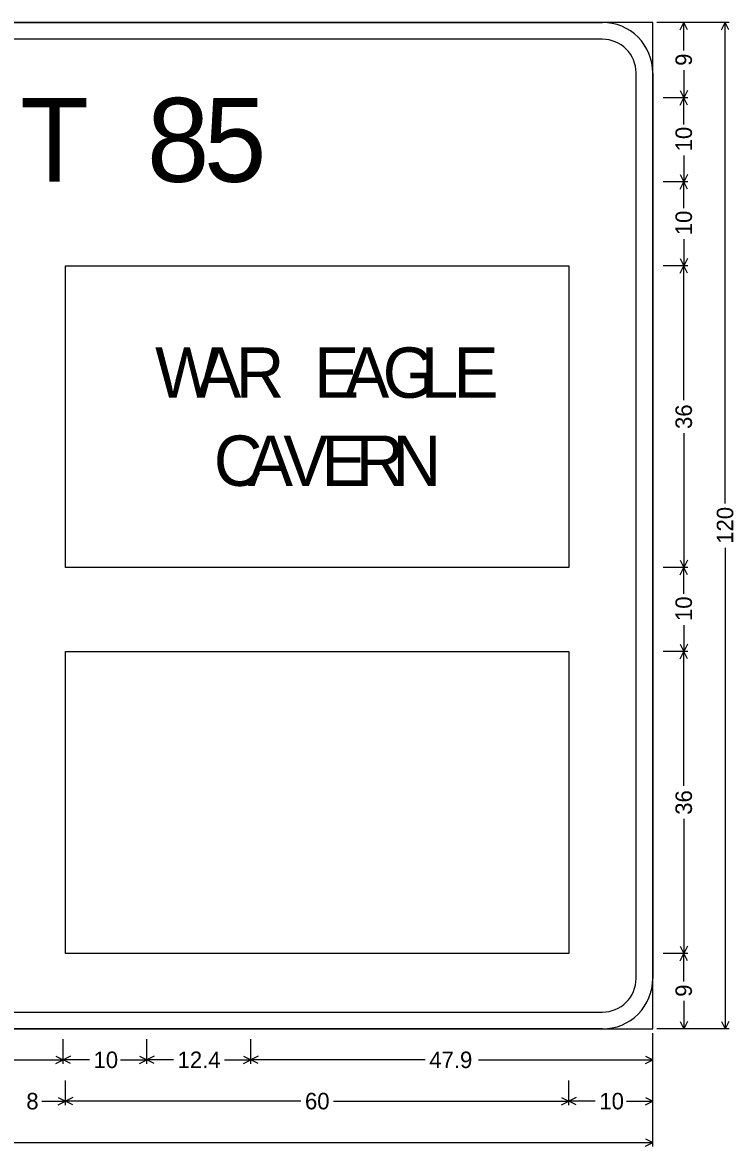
# Model space of a CAD drawing. Extents: x 667331 to 731245, y 738830 to 753817.
# Drawn here: x 730413.7 to 730566.3, y 747200 to 747441.3 of the extents above; entities that cross this region are included whole.
import ezdxf

# ---------------------------------------------------------------- set-up
doc = ezdxf.new("R2010")
doc.units = 0
doc.layers.add('R_SIGN', color=7, linetype='Continuous')

msp = doc.modelspace()

# ---------------------------------------------------------------- linework, layer by layer
at = {"layer": 'R_SIGN'}
for p, q in [((730565.35, 747441.27), (730549.84, 747441.27)), ((730556.49, 747441.27), (730551.17, 747441.27)), ((730554.81, 747439.69), (730555.6, 747441.27)), ((730555.6, 747435.27), (730555.6, 747441.27)), ((730556.4, 747439.69), (730555.6, 747441.27)), ((730563.67, 747439.69), (730564.46, 747441.27)), ((730564.46, 747338.03), (730564.46, 747441.27)), ((730565.25, 747439.69), (730564.46, 747441.27)), ((730555.6, 747431.07), (730555.6, 747425.07)), ((730554.81, 747426.65), (730555.6, 747425.07)), ((730556.4, 747426.65), (730555.6, 747425.07)), ((730556.49, 747425.07), (730551.17, 747425.07)), ((730554.81, 747423.49), (730555.6, 747425.07)), ((730555.6, 747419.41), (730555.6, 747425.07)), ((730556.4, 747423.49), (730555.6, 747425.07)), ((730555.6, 747412.73), (730555.6, 747407.07)), ((730556.49, 747407.07), (730551.17, 747407.07)), ((730554.81, 747408.65), (730555.6, 747407.07)), ((730554.81, 747405.49), (730555.6, 747407.07)), ((730556.4, 747408.65), (730555.6, 747407.07)), ((730555.6, 747401.41), (730555.6, 747407.07)), ((730556.4, 747405.49), (730555.6, 747407.07)), ((730555.6, 747394.73), (730555.6, 747389.07)), ((730554.81, 747390.65), (730555.6, 747389.07)), ((730556.4, 747390.65), (730555.6, 747389.07)), ((730422.96, 747324.27), (730422.96, 747389.07)), ((730422.96, 747389.07), (730530.96, 747389.07)), ((730530.96, 747389.07), (730530.96, 747324.27)), ((730556.49, 747389.07), (730551.17, 747389.07)), ((730554.81, 747387.49), (730555.6, 747389.07)), ((730555.6, 747360.2), (730555.6, 747389.07)), ((730556.4, 747387.49), (730555.6, 747389.07)), ((730555.6, 747353.14), (730555.6, 747324.27)), ((730564.46, 747328.51), (730564.46, 747225.27)), ((730554.81, 747325.85), (730555.6, 747324.27)), ((730556.4, 747325.85), (730555.6, 747324.27)), ((730530.96, 747324.27), (730422.96, 747324.27)), ((730556.49, 747324.27), (730551.17, 747324.27)), ((730554.81, 747322.69), (730555.6, 747324.27)), ((730555.6, 747318.61), (730555.6, 747324.27)), ((730556.4, 747322.69), (730555.6, 747324.27)), ((730555.6, 747311.93), (730555.6, 747306.27)), ((730554.81, 747307.85), (730555.6, 747306.27)), ((730556.4, 747307.85), (730555.6, 747306.27)), ((730422.96, 747241.47), (730422.96, 747306.27)), ((730422.96, 747306.27), (730530.96, 747306.27)), ((730530.96, 747306.27), (730530.96, 747241.47)), ((730556.49, 747306.27), (730551.17, 747306.27)), ((730554.81, 747304.69), (730555.6, 747306.27)), ((730555.6, 747277.4), (730555.6, 747306.27)), ((730556.4, 747304.69), (730555.6, 747306.27)), ((730555.6, 747270.34), (730555.6, 747241.47)), ((730554.81, 747243.05), (730555.6, 747241.47)), ((730556.4, 747243.05), (730555.6, 747241.47)), ((730530.96, 747241.47), (730422.96, 747241.47)), ((730556.49, 747241.47), (730551.17, 747241.47)), ((730556.49, 747241.47), (730551.17, 747241.47)), ((730554.81, 747239.89), (730555.6, 747241.47)), ((730555.6, 747235.47), (730555.6, 747241.47)), ((730556.4, 747239.89), (730555.6, 747241.47)), ((730555.6, 747231.27), (730555.6, 747225.27)), ((730554.81, 747226.85), (730555.6, 747225.27)), ((730556.4, 747226.85), (730555.6, 747225.27)), ((730563.67, 747226.85), (730564.46, 747225.27)), ((730565.25, 747226.85), (730564.46, 747225.27)), ((730548.96, 747200.02), (730548.96, 747224.38)), ((730565.35, 747225.27), (730549.84, 747225.27)), ((730556.49, 747225.27), (730551.17, 747225.27)), ((730422.42, 747217.74), (730422.42, 747223.06)), ((730440.42, 747217.74), (730440.42, 747223.06)), ((730462.74, 747217.74), (730462.74, 747223.06)), ((730462.74, 747217.74), (730462.74, 747223.06)), ((730548.96, 747217.74), (730548.96, 747223.06)), ((730340.05, 747218.63), (730422.42, 747218.63)), ((730420.84, 747219.42), (730422.42, 747218.63)), ((730420.84, 747217.83), (730422.42, 747218.63)), ((730424, 747219.42), (730422.42, 747218.63)), ((730428.07, 747218.63), (730422.42, 747218.63)), ((730424, 747217.83), (730422.42, 747218.63)), ((730434.76, 747218.63), (730440.42, 747218.63)), ((730438.84, 747219.42), (730440.42, 747218.63)), ((730438.84, 747217.83), (730440.42, 747218.63)), ((730442, 747219.42), (730440.42, 747218.63)), ((730446.11, 747218.63), (730440.42, 747218.63)), ((730442, 747217.83), (730440.42, 747218.63)), ((730457.05, 747218.63), (730462.74, 747218.63)), ((730461.16, 747219.42), (730462.74, 747218.63)), ((730461.16, 747217.83), (730462.74, 747218.63)), ((730464.32, 747219.42), (730462.74, 747218.63)), ((730500.12, 747218.63), (730462.74, 747218.63)), ((730464.32, 747217.83), (730462.74, 747218.63)), ((730511.58, 747218.63), (730548.96, 747218.63)), ((730547.38, 747219.42), (730548.96, 747218.63)), ((730547.38, 747217.83), (730548.96, 747218.63)), ((730422.96, 747208.88), (730422.96, 747214.2)), ((730530.96, 747208.88), (730530.96, 747214.2)), ((730530.96, 747208.88), (730530.96, 747214.2)), ((730548.96, 747208.88), (730548.96, 747214.2)), ((730417.87, 747209.77), (730422.96, 747209.77)), ((730421.38, 747210.56), (730422.96, 747209.77)), ((730421.38, 747208.98), (730422.96, 747209.77)), ((730424.54, 747210.56), (730422.96, 747209.77)), ((730473.44, 747209.77), (730422.96, 747209.77)), ((730424.54, 747208.98), (730422.96, 747209.77)), ((730480.48, 747209.77), (730530.96, 747209.77)), ((730529.38, 747210.56), (730530.96, 747209.77)), ((730529.38, 747208.98), (730530.96, 747209.77)), ((730532.54, 747210.56), (730530.96, 747209.77)), ((730536.61, 747209.77), (730530.96, 747209.77)), ((730532.54, 747208.98), (730530.96, 747209.77)), ((730543.3, 747209.77), (730548.96, 747209.77)), ((730547.38, 747210.56), (730548.96, 747209.77)), ((730547.38, 747208.98), (730548.96, 747209.77)), ((730547.38, 747201.7), (730548.96, 747200.91)), ((730359.55, 747200.91), (730548.96, 747200.91)), ((730547.38, 747200.12), (730548.96, 747200.91))]:
    msp.add_line(p, q, dxfattribs=at)
for points in [[(730160.16, 747225.27), (730548.96, 747225.27), (730548.96, 747441.27), (730160.16, 747441.27), (730160.16, 747225.27), (730160.16, 747225.27)], [(730170.96, 747441.27), (730538.16, 747441.27)], [(730538.16, 747437.67), (730170.96, 747437.67)], [(730545.36, 747236.07), (730545.36, 747430.47)], [(730548.96, 747430.47), (730548.96, 747236.07)], [(730170.96, 747228.87), (730538.16, 747228.87)], [(730538.16, 747225.27), (730170.96, 747225.27)]]:
    msp.add_lwpolyline(points, dxfattribs=at)
for centre, radius, start, end in [((730538.16, 747430.47), 10.8, 0, 90.0002), ((730538.16, 747430.47), 7.2, 0, 90.0002), ((730538.16, 747236.07), 10.8, 270.0001, 0.0003), ((730538.16, 747236.07), 7.2, 270.0001, 0.0003)]:
    msp.add_arc(centre, radius, start, end, dxfattribs=at)

# ---------------------------------------------------------------- texts
for s, height, p in [('9', 3.54, (730557.37, 747431.96)), ('10', 3.543, (730557.37, 747413.61)), ('10', 3.543, (730557.37, 747395.61)), ('36', 3.543, (730557.37, 747354.03)), ('120', 3.543, (730566.23, 747329.39)), ('10', 3.543, (730557.37, 747312.81)), ('36', 3.543, (730557.37, 747271.23)), ('9', 3.54, (730557.37, 747232.16))]:
    msp.add_text(s, height=height, rotation=90.0002, dxfattribs=at).set_placement(p)
for s, height, p in [('T', 18, (730413.24, 747407.07)), ('8', 18, (730440.42, 747407.07)), ('5', 18, (730452.66, 747407.07)), ('W', 10.8, (730442.18, 747360.72)), ('A', 10.8, (730451.04, 747360.72)), ('R', 10.8, (730459.46, 747360.72)), ('E', 10.8, (730476.31, 747360.72)), ('A', 10.8, (730482.79, 747360.72)), ('G', 10.8, (730491, 747360.72)), ('L', 10.8, (730499.21, 747360.72)), ('E', 10.8, (730506.23, 747360.72)), ('C', 10.8, (730454.77, 747341.82)), ('A', 10.8, (730462.11, 747341.82)), ('V', 10.8, (730469.67, 747341.82)), ('E', 10.8, (730477.88, 747341.82)), ('R', 10.8, (730485.22, 747341.82)), ('N', 10.8, (730493.11, 747341.82)), ('10', 3.543, (730428.96, 747216.86)), ('12.4', 3.543, (730447, 747216.86)), ('47.9', 3.543, (730501.01, 747216.86)), ('8', 3.54, (730414.54, 747208)), ('60', 3.543, (730474.33, 747208)), ('10', 3.543, (730537.5, 747208))]:
    msp.add_text(s, height=height, dxfattribs=at).set_placement(p)

doc.saveas('drawing.dxf')
